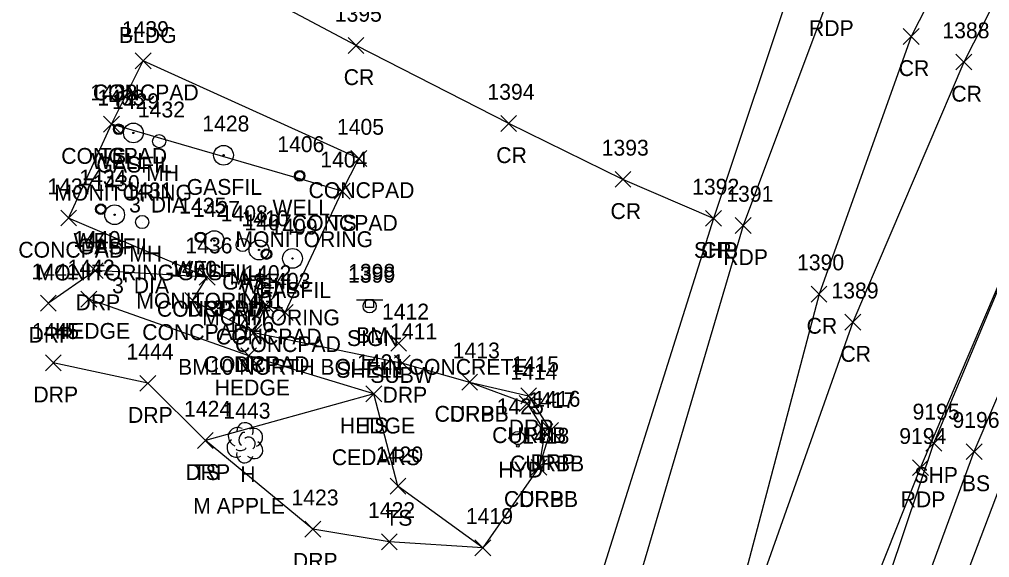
# Model space of a CAD drawing. Extents: x 1462089 to 1464015, y 730534 to 736144.
# Drawn here: x 1463168.5 to 1463291.1, y 735570 to 735637.9 of the extents above; entities that cross this region are included whole.
import ezdxf

# ---------------------------------------------------------------- set-up
doc = ezdxf.new("R2010")
doc.units = 0
for name, color, linetype in [('C_A', 7, 'Continuous'), ('C_C', 7, 'Continuous'), ('C_I', 7, 'Continuous'), ('CPBM', 7, 'Continuous'), ('L_A', 7, 'Continuous'), ('L_C', 7, 'Continuous'), ('L_I', 7, 'Continuous'), ('L_TIC', 7, 'Continuous'), ('LAHR', 7, 'Continuous'), ('LELB', 7, 'Continuous'), ('LS', 7, 'Continuous'), ('LTD', 7, 'Continuous'), ('P_A', 7, 'Continuous'), ('P_I', 7, 'Continuous'), ('P_TIC', 7, 'Continuous'), ('PET', 7, 'Continuous'), ('PRC', 7, 'Continuous'), ('PSP', 7, 'Continuous'), ('R_A', 7, 'Continuous'), ('R_I', 7, 'Continuous'), ('R_TIC', 7, 'Continuous'), ('RC', 7, 'Continuous'), ('RDP', 7, 'Continuous'), ('S_A', 7, 'Continuous'), ('S_C', 7, 'Continuous'), ('S_I', 7, 'Continuous'), ('SSGN', 7, 'Continuous'), ('U_A', 7, 'Continuous'), ('U_C', 7, 'Continuous'), ('U_I', 7, 'Continuous'), ('U_TIC', 7, 'Continuous'), ('UMFC', 7, 'Continuous'), ('UUMH', 7, 'Continuous'), ('UWFH', 7, 'Continuous'), ('UWW', 7, 'Continuous')]:
    doc.layers.add(name, color=color, linetype=linetype)

msp = doc.modelspace()

# ---------------------------------------------------------------- linework, layer by layer
at = {"layer": 'CPBM'}
for p, q in [((1463212.23, 735601.57), (1463212.23, 735602.57)), ((1463212.23, 735602.57), (1463213.23, 735602.57)), ((1463212.73, 735602.07), (1463212.73, 735602.07)), ((1463212.73, 735602.07), (1463212.73, 735602.07)), ((1463213.23, 735602.57), (1463213.23, 735601.57)), ((1463213.23, 735601.57), (1463212.23, 735601.57))]:
    msp.add_line(p, q, dxfattribs=at)
at = {"layer": 'L_TIC'}
for points in [[(1463183.15, 735631.72), (1463185.15, 735633.72)], [(1463185.15, 735631.72), (1463183.15, 735633.72)], [(1463183.15, 735631.72), (1463185.15, 735633.72)], [(1463185.15, 735631.72), (1463183.15, 735633.72)], [(1463179.15, 735623.71), (1463181.15, 735625.71)], [(1463181.15, 735623.71), (1463179.15, 735625.71)], [(1463179.15, 735623.71), (1463181.15, 735625.71)], [(1463181.15, 735623.71), (1463179.15, 735625.71)], [(1463210.39, 735619.38), (1463212.39, 735621.38)], [(1463212.39, 735619.38), (1463210.39, 735621.38)], [(1463208.29, 735615.25), (1463210.29, 735617.25)], [(1463210.29, 735615.25), (1463208.29, 735617.25)], [(1463208.29, 735615.25), (1463210.29, 735617.25)], [(1463210.29, 735615.25), (1463208.29, 735617.25)], [(1463173.73, 735611.86), (1463175.73, 735613.86)], [(1463175.73, 735611.86), (1463173.73, 735613.86)], [(1463191.23, 735604.4), (1463193.23, 735606.4)], [(1463193.23, 735604.4), (1463191.23, 735606.4)], [(1463176.29, 735601.61), (1463178.29, 735603.61)], [(1463178.29, 735601.61), (1463176.29, 735603.61)], [(1463189.39, 735601.46), (1463191.39, 735603.46)], [(1463191.39, 735601.46), (1463189.39, 735603.46)], [(1463189.39, 735601.46), (1463191.39, 735603.46)], [(1463191.39, 735601.46), (1463189.39, 735603.46)], [(1463198.69, 735600.9), (1463200.69, 735602.9)], [(1463200.69, 735600.9), (1463198.69, 735602.9)], [(1463201.1, 735599.94), (1463203.1, 735601.94)], [(1463203.1, 735599.94), (1463201.1, 735601.94)], [(1463197.13, 735597.41), (1463199.13, 735599.41)], [(1463199.13, 735597.41), (1463197.13, 735599.41)], [(1463196.48, 735594.46), (1463198.48, 735596.46)], [(1463198.48, 735594.46), (1463196.48, 735596.46)], [(1463212.29, 735589.66), (1463214.29, 735591.66)], [(1463214.29, 735589.66), (1463212.29, 735591.66)], [(1463212.29, 735589.66), (1463214.29, 735591.66)], [(1463214.29, 735589.66), (1463212.29, 735591.66)], [(1463191, 735583.78), (1463193, 735585.78)], [(1463193, 735583.78), (1463191, 735585.78)], [(1463288.11, 735582.37), (1463290.11, 735584.37)], [(1463290.11, 735582.37), (1463288.11, 735584.37)], [(1463215.33, 735578.01), (1463217.33, 735580.01)], [(1463217.33, 735578.01), (1463215.33, 735580.01)], [(1463226.05, 735570.23), (1463228.05, 735572.23)], [(1463228.05, 735570.23), (1463226.05, 735572.23)]]:
    msp.add_lwpolyline(points, dxfattribs=at)
at = {"layer": 'LAHR'}
msp.add_lwpolyline([(1463213.29, 735590.66), (1463197.48, 735595.46), (1463177.29, 735602.61)], dxfattribs=at)
at = {"layer": 'LELB'}
for points in [[(1463267.38, 735485.54), (1463275.1, 735504.27), (1463271.79, 735505.71), (1463269.4, 735506.21), (1463272.64, 735538.57), (1463289.11, 735583.37), (1463306.43, 735623.83), (1463322.21, 735657.57), (1463343.63, 735695.84), (1463371.31, 735737.84), (1463391.76, 735767.23), (1463403.73, 735765.69), (1463419.25, 735757.44)], [(1463258.27, 735455.49), (1463269.4, 735506.21), (1463276.45, 735536.93), (1463293.69, 735582.42), (1463308.55, 735622.57), (1463324.84, 735656.43), (1463345.88, 735695.12), (1463374.6, 735736.32), (1463393.17, 735765.35), (1463401.2, 735764.33), (1463417.92, 735754.73)], [(1463209.29, 735616.25), (1463180.15, 735624.71)], [(1463227.05, 735571.23), (1463216.33, 735579.01), (1463213.29, 735590.66), (1463192, 735584.78)]]:
    msp.add_lwpolyline(points, dxfattribs=at)
at = {"layer": 'LS'}
for points in [[(1463190.39, 735602.46), (1463192.23, 735605.4), (1463174.73, 735612.86), (1463180.15, 735624.71), (1463184.15, 735632.72)], [(1463190.39, 735602.46), (1463198.13, 735598.41), (1463199.69, 735601.9), (1463202.1, 735600.94), (1463209.29, 735616.25), (1463211.39, 735620.38), (1463184.15, 735632.72)]]:
    msp.add_lwpolyline(points, dxfattribs=at)
at = {"layer": 'LTD'}
msp.add_line((1463196.98, 735584.53), (1463196.98, 735584.53), dxfattribs=at)
msp.add_line((1463196.98, 735584.53), (1463196.98, 735584.53), dxfattribs=at)
msp.add_arc((1463197.02, 735585.97), 1.05, 335.5272, 180.9563, dxfattribs=at)
for centre, major_axis, ratio, start_param, end_param in [((1463196.19, 735585.2), (1.21, -0.51), 0.895232, 1.570796, 4.712389), ((1463196.77, 735584.99), (-0.208, -0.792), 0.645439, 3.141593, 6.283185), ((1463198.02, 735585.12), (-1.14, -0.48), 0.949671, 1.570796, 4.712389), ((1463195.89, 735583.83), (0.58, -1.04), 0.959034, 3.141593, 6.283185), ((1463197.48, 735584.37), (-0.5, 0.667), 0.989748, 3.141593, 6.283185), ((1463197.98, 735583.7), (-1.09, 0.79), 0.841452, 1.570796, 4.712389), ((1463196.52, 735583.78), (-0.625, -0.083), 0.423636, 0, 3.141593), ((1463196.98, 735583.03), (0.26, 1.06), 0.942809, 1.570796, 4.712389)]:
    msp.add_ellipse(centre, major_axis=major_axis, ratio=ratio, start_param=start_param, end_param=end_param, dxfattribs=at)
at = {"layer": 'P_TIC'}
for points in [[(1463280.15, 735634.79), (1463282.15, 735636.79)], [(1463282.15, 735634.79), (1463280.15, 735636.79)], [(1463210.04, 735633.65), (1463212.04, 735635.65)], [(1463212.04, 735633.65), (1463210.04, 735635.65)], [(1463286.8, 735631.56), (1463288.8, 735633.56)], [(1463288.8, 735631.56), (1463286.8, 735633.56)], [(1463229.32, 735623.8), (1463231.32, 735625.8)], [(1463231.32, 735623.8), (1463229.32, 735625.8)], [(1463243.75, 735616.74), (1463245.75, 735618.74)], [(1463245.75, 735616.74), (1463243.75, 735618.74)], [(1463255.19, 735611.82), (1463257.19, 735613.82)], [(1463257.19, 735611.82), (1463255.19, 735613.82)], [(1463255.19, 735611.82), (1463257.19, 735613.82)], [(1463257.19, 735611.82), (1463255.19, 735613.82)], [(1463258.93, 735610.92), (1463260.93, 735612.92)], [(1463260.93, 735610.92), (1463258.93, 735612.92)], [(1463268.52, 735602.26), (1463270.52, 735604.26)], [(1463270.52, 735602.26), (1463268.52, 735604.26)], [(1463272.79, 735598.71), (1463274.79, 735600.71)], [(1463274.79, 735598.71), (1463272.79, 735600.71)], [(1463283.02, 735583.42), (1463285.02, 735585.42)], [(1463285.02, 735583.42), (1463283.02, 735585.42)], [(1463281.34, 735580.34), (1463283.34, 735582.34)], [(1463283.34, 735580.34), (1463281.34, 735582.34)]]:
    msp.add_lwpolyline(points, dxfattribs=at)
at = {"layer": 'PET'}
for points in [[(1463698.18, 736092.5), (1463641.81, 736058.19), (1463599.72, 736027.31), (1463560.66, 735995.7), (1463523.02, 735963.94), (1463494.8, 735939.53), (1463463.28, 735910.04), (1463425.77, 735873.36), (1463400.54, 735846.75), (1463379.51, 735822.77), (1463354.78, 735790.86), (1463327.36, 735750.13), (1463303.96, 735709.87), (1463270.77, 735640.84), (1463259.93, 735611.92), (1463240.54, 735546.07), (1463231.54, 735502.9), (1463225.18, 735462.15)], [(1463248.55, 735456.35), (1463255.13, 735496.28), (1463266.37, 735541.14), (1463282.34, 735581.34), (1463301.55, 735626.26), (1463318.11, 735660.26), (1463339.93, 735698.21), (1463370.89, 735740.71), (1463389.55, 735773.13), (1463416.66, 735806.53), (1463443.46, 735836.4), (1463484.06, 735876.97), (1463506.05, 735896.82), (1463539.55, 735927.71), (1463569.21, 735953.66), (1463600.51, 735982.1), (1463643.12, 736017.63), (1463670.38, 736036.92), (1463692.78, 736052.46), (1463723.73, 736070.91)]]:
    msp.add_lwpolyline(points, dxfattribs=at)
at = {"layer": 'PRC'}
for points in [[(1463704.51, 736080.85), (1463651.08, 736043.15), (1463612.92, 736011.94), (1463573.89, 735978.55), (1463538.77, 735947.73), (1463510.28, 735921.79), (1463479.07, 735892.99), (1463441.78, 735855.96), (1463412.13, 735824.42), (1463396.73, 735805.36), (1463373.74, 735776.74), (1463345.79, 735738.02), (1463321.53, 735698.83), (1463287.8, 735632.56), (1463273.79, 735599.71), (1463253.31, 735541.92), (1463243.54, 735500.8), (1463236.92, 735460.01)], [(1463704.51, 736080.85), (1463648.49, 736047.65), (1463607.52, 736017.95), (1463568.69, 735986.88), (1463529.8, 735956.03), (1463503.01, 735930.52), (1463471.82, 735901.13), (1463434.85, 735865.16), (1463410.45, 735837.34), (1463389.22, 735812.38), (1463366.8, 735782.25), (1463338.89, 735741.83), (1463315.33, 735702.75), (1463281.15, 735635.79), (1463269.52, 735603.26), (1463253.31, 735541.92)], [(1463256.19, 735612.82), (1463244.75, 735617.74), (1463230.32, 735624.8), (1463211.04, 735634.65), (1463187.95, 735646.93)]]:
    msp.add_lwpolyline(points, dxfattribs=at)
at = {"layer": 'PSP'}
for points in [[(1463693.79, 736098.35), (1463638.66, 736063.73), (1463595.97, 736031.46), (1463556.48, 735999.87), (1463519.27, 735968.48), (1463492.75, 735944.52), (1463459.61, 735913.16), (1463422.84, 735876.87), (1463397.69, 735849.47), (1463376.45, 735825.53), (1463357.93, 735802.25), (1463355.63, 735800.81), (1463342.89, 735783.25), (1463332.13, 735767.08), (1463322.58, 735752.43), (1463299.2, 735712.38), (1463283.48, 735679.62), (1463266.73, 735644.36), (1463256.19, 735612.82), (1463235.17, 735546.14), (1463227.64, 735503.57), (1463221.36, 735462.15)], [(1463260.61, 734721.09), (1463259.81, 734771.37), (1463258.83, 734825.03), (1463258.44, 734864.28), (1463257.81, 734904.18), (1463257.86, 734929.75), (1463257.64, 734971.1), (1463257.12, 734983.28), (1463257.63, 735017.78), (1463256.87, 735050.62), (1463255.66, 735093.12), (1463253.72, 735137.76), (1463252.7, 735169.76), (1463249.36, 735221.18), (1463247.14, 735255.65), (1463245.42, 735280.67), (1463244.78, 735323.8), (1463245.26, 735355.71), (1463246.85, 735405.2), (1463251.22, 735455.98), (1463269.22, 735540.32), (1463284.02, 735584.42), (1463301.55, 735626.26)]]:
    msp.add_lwpolyline(points, dxfattribs=at)
at = {"layer": 'R_TIC'}
for points in [[(1463177.11, 735605.22), (1463179.11, 735607.22)], [(1463179.11, 735605.22), (1463177.11, 735607.22)], [(1463191.23, 735604.4), (1463193.23, 735606.4)], [(1463193.23, 735604.4), (1463191.23, 735606.4)], [(1463171.17, 735601.12), (1463173.17, 735603.12)], [(1463173.17, 735601.12), (1463171.17, 735603.12)], [(1463197.13, 735597.41), (1463199.13, 735599.41)], [(1463199.13, 735597.41), (1463197.13, 735599.41)], [(1463171.79, 735593.59), (1463173.79, 735595.59)], [(1463173.79, 735593.59), (1463171.79, 735595.59)], [(1463215.89, 735593.55), (1463217.89, 735595.55)], [(1463217.89, 735593.55), (1463215.89, 735595.55)], [(1463224.38, 735591.14), (1463226.38, 735593.14)], [(1463226.38, 735591.14), (1463224.38, 735593.14)], [(1463224.38, 735591.14), (1463226.38, 735593.14)], [(1463226.38, 735591.14), (1463224.38, 735593.14)], [(1463183.74, 735591), (1463185.74, 735593)], [(1463185.74, 735591), (1463183.74, 735593)], [(1463231.84, 735589.41), (1463233.84, 735591.41)], [(1463233.84, 735589.41), (1463231.84, 735591.41)], [(1463231.65, 735588.45), (1463233.65, 735590.45)], [(1463233.65, 735588.45), (1463231.65, 735590.45)], [(1463234.61, 735585.04), (1463236.61, 735587.04)], [(1463236.61, 735585.04), (1463234.61, 735587.04)], [(1463191, 735583.78), (1463193, 735585.78)], [(1463193, 735583.78), (1463191, 735585.78)], [(1463233.9, 735584.87), (1463235.9, 735586.87)], [(1463235.9, 735584.87), (1463233.9, 735586.87)], [(1463233.14, 735580.38), (1463235.14, 735582.38)], [(1463235.14, 735580.38), (1463233.14, 735582.38)], [(1463233.14, 735580.38), (1463235.14, 735582.38)], [(1463235.14, 735580.38), (1463233.14, 735582.38)], [(1463204.58, 735572.58), (1463206.58, 735574.58)], [(1463206.58, 735572.58), (1463204.58, 735574.58)], [(1463214.24, 735570.98), (1463216.24, 735572.98)], [(1463216.24, 735570.98), (1463214.24, 735572.98)], [(1463226.05, 735570.23), (1463228.05, 735572.23)], [(1463228.05, 735570.23), (1463226.05, 735572.23)]]:
    msp.add_lwpolyline(points, dxfattribs=at)
at = {"layer": 'RC'}
msp.add_lwpolyline([(1463225.38, 735592.14), (1463232.65, 735589.45), (1463234.9, 735585.87), (1463234.14, 735581.38)], dxfattribs=at)
at = {"layer": 'RDP'}
for points in [[(1463192.23, 735605.4), (1463178.11, 735606.22), (1463172.17, 735602.12)], [(1463198.13, 735598.41), (1463216.89, 735594.55), (1463225.38, 735592.14), (1463232.84, 735590.41), (1463235.61, 735586.04), (1463234.14, 735581.38), (1463227.05, 735571.23), (1463215.24, 735571.98), (1463205.58, 735573.58), (1463192, 735584.78), (1463184.74, 735592), (1463172.79, 735594.59)]]:
    msp.add_lwpolyline(points, dxfattribs=at)
at = {"layer": 'SSGN'}
for p, q in [((1463211.11, 735602.55), (1463214.44, 735602.55)), ((1463212.75, 735601.72), (1463212.75, 735601.72))]:
    msp.add_line(p, q, dxfattribs=at)
msp.add_circle((1463212.75, 735601.72), 0.833, dxfattribs=at)
at = {"layer": 'U_TIC'}
for points in [[(1463215.43, 735596.05), (1463217.43, 735598.05)], [(1463217.43, 735596.05), (1463215.43, 735598.05)]]:
    msp.add_lwpolyline(points, dxfattribs=at)
at = {"layer": 'UMFC'}
for p, q in [((1463182.91, 735623.61), (1463182.91, 735623.61)), ((1463194.3, 735620.79), (1463194.3, 735620.79)), ((1463180.54, 735613.28), (1463180.54, 735613.28)), ((1463193.12, 735610.01), (1463193.12, 735610.01)), ((1463198.78, 735608.83), (1463198.78, 735608.83)), ((1463203.01, 735607.77), (1463203.01, 735607.77))]:
    msp.add_line(p, q, dxfattribs=at)
for centre, radius in [((1463182.91, 735623.61), 1.25), ((1463182.91, 735623.61), 0.0833), ((1463194.3, 735620.79), 1.25), ((1463194.3, 735620.79), 0.0833), ((1463180.54, 735613.28), 1.25), ((1463180.54, 735613.28), 0.0833), ((1463193.12, 735610.01), 1.25), ((1463193.12, 735610.01), 0.0833), ((1463198.78, 735608.83), 1.25), ((1463198.78, 735608.83), 0.0833), ((1463203.01, 735607.77), 1.25), ((1463203.01, 735607.77), 0.0833)]:
    msp.add_circle(centre, radius, dxfattribs=at)
at = {"layer": 'UUMH'}
for p, q in [((1463186.17, 735622.56), (1463186.17, 735622.56)), ((1463187, 735622.56), (1463187, 735622.56)), ((1463184.02, 735612.36), (1463184.02, 735612.36)), ((1463184.86, 735612.36), (1463184.86, 735612.36)), ((1463196.71, 735609.46), (1463196.71, 735609.46)), ((1463197.55, 735609.46), (1463197.55, 735609.46))]:
    msp.add_line(p, q, dxfattribs=at)
for centre in [(1463186.17, 735622.56), (1463184.02, 735612.36), (1463196.71, 735609.46)]:
    msp.add_circle(centre, 0.833, dxfattribs=at)
at = {"layer": 'UWFH'}
msp.add_line((1463231.49, 735585.09), (1463231.49, 735585.09), dxfattribs=at)
for centre, radius in [((1463231.49, 735585.09), 0.833), ((1463230.49, 735585.09), 0.167), ((1463232.49, 735585.09), 0.167), ((1463231.49, 735584.09), 0.167)]:
    msp.add_circle(centre, radius, dxfattribs=at)
at = {"layer": 'UWW'}
for centre, radius in [((1463181.05, 735624.07), 0.667), ((1463181.05, 735624.07), 0.625), ((1463181.05, 735624.07), 0.583), ((1463181.05, 735624.07), 0.542), ((1463203.92, 735618.19), 0.667), ((1463203.92, 735618.19), 0.625), ((1463203.92, 735618.19), 0.583), ((1463203.92, 735618.19), 0.542), ((1463178.79, 735613.98), 0.667), ((1463178.79, 735613.98), 0.625), ((1463178.79, 735613.98), 0.583), ((1463178.79, 735613.98), 0.542), ((1463191.39, 735610.43), 0.667), ((1463191.39, 735610.43), 0.625), ((1463191.39, 735610.43), 0.583), ((1463191.39, 735610.43), 0.542), ((1463199.73, 735608.31), 0.667), ((1463199.73, 735608.31), 0.625), ((1463199.73, 735608.31), 0.583), ((1463199.73, 735608.31), 0.542)]:
    msp.add_circle(centre, radius, dxfattribs=at)

# ---------------------------------------------------------------- texts
at = {"layer": 'C_A'}
msp.add_text('BM', height=2, dxfattribs=at).set_placement((1463211.05, 735597.07))
at = {"layer": 'C_C'}
msp.add_text('BM10 NORTH BOLT IN CONCRETE', height=2, dxfattribs=at).set_placement((1463188.56, 735593.07))
at = {"layer": 'C_I'}
msp.add_text('1398', height=2, dxfattribs=at).set_placement((1463210.04, 735605.07))
at = {"layer": 'L_A'}
for s, p in [('BLDG', (1463181.09, 735634.97)), ('CONCPAD', (1463177.79, 735627.72)), ('CONCPAD', (1463177.79, 735627.72)), ('CONCPAD', (1463173.8, 735619.71)), ('TS', (1463178.56, 735619.71)), ('CONCPAD', (1463205.04, 735615.38)), ('CONCPAD', (1463202.93, 735611.25)), ('TS', (1463207.7, 735611.25)), ('CONCPAD', (1463168.38, 735607.86)), ('CONCPAD', (1463185.88, 735600.4)), ('HEDGE', (1463172.99, 735597.61)), ('CONCPAD', (1463184.03, 735597.46)), ('CONCPAD', (1463184.03, 735597.46)), ('CONCPAD', (1463193.33, 735596.9)), ('CONCPAD', (1463195.75, 735595.94)), ('CONCPAD', (1463191.78, 735593.41)), ('HEDGE', (1463193.18, 735590.46)), ('HEDGE', (1463208.99, 735585.66)), ('TS', (1463211.7, 735585.66)), ('TS', (1463190.41, 735579.78)), ('H', (1463196.41, 735579.53)), ('BS', (1463287.56, 735578.37)), ('TS', (1463214.74, 735574.01))]:
    msp.add_text(s, height=2, dxfattribs=at).set_placement(p)
at = {"layer": 'L_C'}
for s, p in [('CEDARS', (1463207.97, 735581.66)), ('M APPLE', (1463190.46, 735575.53))]:
    msp.add_text(s, height=2, dxfattribs=at).set_placement(p)
at = {"layer": 'L_I'}
for s, p in [('1439', (1463181.45, 735635.72)), ('1439', (1463181.45, 735635.72)), ('1438', (1463177.46, 735627.71)), ('1438', (1463177.46, 735627.71)), ('1405', (1463208.62, 735623.38)), ('1404', (1463206.52, 735619.25)), ('1404', (1463206.52, 735619.25)), ('1437', (1463172.04, 735615.86)), ('1436', (1463189.48, 735608.4)), ('1442', (1463174.6, 735605.61)), ('1400', (1463187.53, 735605.46)), ('1400', (1463187.53, 735605.46)), ('1402', (1463196.92, 735604.9)), ('1403', (1463199.33, 735603.94)), ('1401', (1463195.93, 735601.41)), ('1426', (1463194.73, 735598.46)), ('1421', (1463211.16, 735593.66)), ('1421', (1463211.16, 735593.66)), ('1424', (1463189.31, 735587.78)), ('1443', (1463194.28, 735587.53)), ('9196', (1463286.37, 735586.37)), ('1420', (1463213.55, 735582.01)), ('1419', (1463224.91, 735574.23))]:
    msp.add_text(s, height=2, dxfattribs=at).set_placement(p)
at = {"layer": 'P_A'}
for s, p in [('RDP', (1463268.25, 735635.84)), ('CR', (1463279.58, 735630.79)), ('CR', (1463209.48, 735629.65)), ('CR', (1463286.23, 735627.56)), ('CR', (1463228.75, 735619.8)), ('CR', (1463243.18, 735612.74)), ('SHP', (1463253.72, 735607.82)), ('CR', (1463254.62, 735607.82)), ('RDP', (1463257.42, 735606.92)), ('CR', (1463267.95, 735598.26)), ('CR', (1463272.22, 735594.71)), ('SHP', (1463281.56, 735579.42)), ('RDP', (1463279.83, 735576.34))]:
    msp.add_text(s, height=2, dxfattribs=at).set_placement(p)
at = {"layer": 'P_I'}
for s, p in [('1395', (1463208.35, 735637.65)), ('1388', (1463285.1, 735635.56)), ('1394', (1463227.63, 735627.8)), ('1393', (1463242.06, 735620.74)), ('1392', (1463253.49, 735615.82)), ('1392', (1463253.49, 735615.82)), ('1391', (1463257.8, 735614.92)), ('1390', (1463266.74, 735606.26)), ('1389', (1463271.09, 735602.71)), ('9195', (1463281.33, 735587.42)), ('9194', (1463279.65, 735584.34))]:
    msp.add_text(s, height=2, dxfattribs=at).set_placement(p)
at = {"layer": 'R_A'}
for s, p in [('DRP', (1463175.6, 735601.22)), ('DRP', (1463189.72, 735600.4)), ('DRP', (1463169.66, 735597.12)), ('DRP', (1463195.62, 735593.41)), ('DRP', (1463170.28, 735589.59)), ('DRP', (1463214.38, 735589.55)), ('DRP', (1463182.23, 735587)), ('CURBB', (1463220.96, 735587.14)), ('DRP', (1463222.87, 735587.14)), ('DRP', (1463230.33, 735585.41)), ('CURBB', (1463228.23, 735584.45)), ('CURBB', (1463230.49, 735580.87)), ('DRP', (1463233.1, 735581.04)), ('DRP', (1463189.49, 735579.78)), ('CURBB', (1463229.72, 735576.38)), ('DRP', (1463231.63, 735576.38)), ('DRP', (1463203.06, 735568.58))]:
    msp.add_text(s, height=2, dxfattribs=at).set_placement(p)
at = {"layer": 'R_I'}
for s, p in [('1440', (1463175.33, 735609.22)), ('1436', (1463189.48, 735608.4)), ('1441', (1463170.04, 735605.12)), ('1401', (1463195.93, 735601.41)), ('1445', (1463170.09, 735597.59)), ('1411', (1463215.34, 735597.55)), ('1444', (1463182.04, 735595)), ('1413', (1463223.25, 735595.14)), ('1413', (1463223.25, 735595.14)), ('1414', (1463230.52, 735592.45)), ('1415', (1463230.72, 735593.41)), ('1417', (1463232.78, 735588.87)), ('1416', (1463233.43, 735589.04)), ('1424', (1463189.31, 735587.78)), ('1418', (1463232.02, 735584.38)), ('1418', (1463232.02, 735584.38)), ('1423', (1463202.88, 735576.58)), ('1422', (1463212.55, 735574.98)), ('1419', (1463224.91, 735574.23))]:
    msp.add_text(s, height=2, dxfattribs=at).set_placement(p)
at = {"layer": 'S_A'}
msp.add_text('SIGN', height=2, dxfattribs=at).set_placement((1463209.89, 735596.7))
at = {"layer": 'S_C'}
msp.add_text('SHELL', height=2, dxfattribs=at).set_placement((1463208.53, 735592.7))
at = {"layer": 'S_I'}
msp.add_text('1399', height=2, dxfattribs=at).set_placement((1463210.03, 735604.7))
at = {"layer": 'U_A'}
for s, p in [('WELL', (1463177.62, 735619.07)), ('GASFIL', (1463178.24, 735618.61)), ('MH', (1463184.53, 735617.56)), ('GASFIL', (1463189.64, 735615.79)), ('WELL', (1463200.48, 735613.19)), ('WELL', (1463175.35, 735608.98)), ('GASFIL', (1463175.88, 735608.28)), ('MH', (1463182.39, 735607.36)), ('WELL', (1463187.96, 735605.43)), ('GASFIL', (1463188.46, 735605.01)), ('GASFIL', (1463194.12, 735603.83)), ('MH', (1463195.07, 735604.46)), ('WELL', (1463196.29, 735603.31)), ('GASFIL', (1463198.35, 735602.77)), ('SUBW', (1463212.84, 735592.05)), ('HYD', (1463229.01, 735580.09))]:
    msp.add_text(s, height=2, dxfattribs=at).set_placement(p)
at = {"layer": 'U_C'}
for s, p in [('MONITORING', (1463172.93, 735615.07)), ("3' DIA", (1463182.37, 735613.56)), ('MONITORING', (1463195.8, 735609.19)), ('MONITORING', (1463170.67, 735604.98)), ("3' DIA", (1463180.22, 735603.36)), ('MONITORING', (1463183.28, 735601.43)), ("3' DIA", (1463192.91, 735600.46)), ('MONITORING', (1463191.61, 735599.31))]:
    msp.add_text(s, height=2, dxfattribs=at).set_placement(p)
at = {"layer": 'U_I'}
for s, p in [('1433', (1463178.36, 735627.07)), ('1429', (1463180.21, 735626.61)), ('1432', (1463183.48, 735625.56)), ('1428', (1463191.61, 735623.79)), ('1406', (1463201.09, 735621.19)), ('1434', (1463176.09, 735616.98)), ('1430', (1463177.76, 735616.28)), ('1431', (1463181.9, 735615.36)), ('1435', (1463188.7, 735613.43)), ('1427', (1463190.42, 735613.01)), ('1408', (1463193.94, 735612.46)), ('1410', (1463196.57, 735611.83)), ('1407', (1463196.95, 735611.31)), ('1409', (1463200.23, 735610.77)), ('1412', (1463214.31, 735600.05)), ('1425', (1463228.8, 735588.09))]:
    msp.add_text(s, height=2, dxfattribs=at).set_placement(p)

doc.saveas('drawing.dxf')
